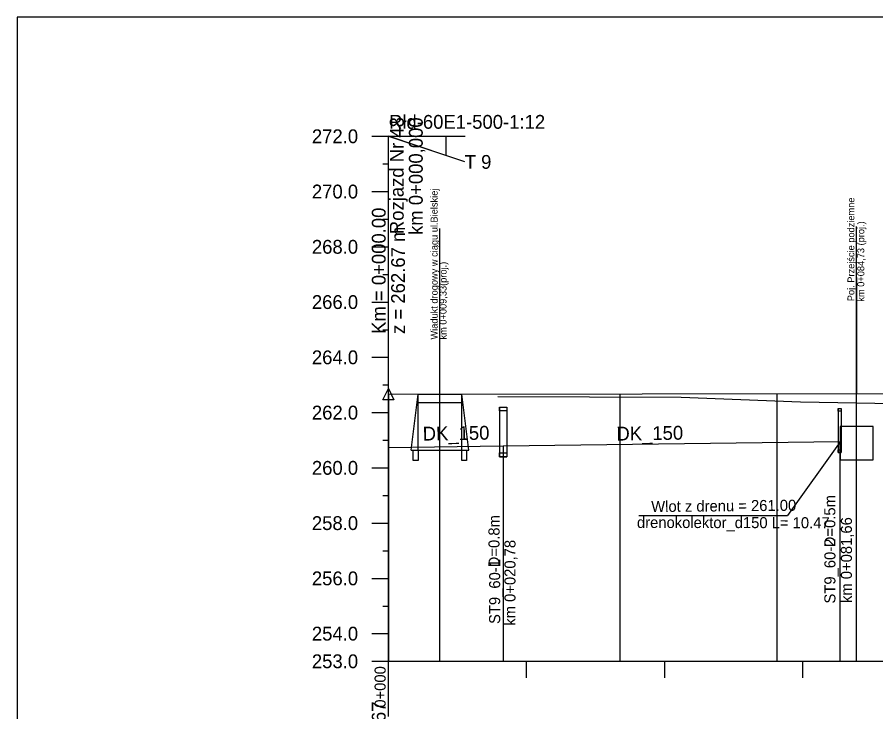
# Model space of a CAD drawing. Extents: x 6445630 to 6518227, y 5499240 to 5511716.
# Drawn here: x 6452264 to 6452419.4, y 5503132.7 to 5503258.4 of the extents above; entities that cross this region are included whole.
import ezdxf

# ---------------------------------------------------------------- set-up
doc = ezdxf.new("R2010")
doc.units = 0
for name, color, linetype in [('TOR_PROF-drenaze', 7, 'Continuous'), ('TOR_PROF-drenokolektory', 7, 'Continuous'), ('TOR_PROF-obiekty+opisy', 7, 'Continuous'), ('TOR_PROF-opisy glowne', 7, 'Continuous'), ('TOR_PROF-opisy pomocnicze', 7, 'Continuous'), ('TOR_PROF-rozjazdy', 7, 'Continuous'), ('TOR_PROF-studnie i osadniki', 7, 'Continuous'), ('TOR_PROF-tabelka-pochylenia proj T1', 7, 'Continuous'), ('TOR_PROF-tor istniejacy T2', 7, 'Continuous'), ('TOR_PROF-tor projektowany', 7, 'Continuous'), ('TOR_PROF-uklad odniesienia', 7, 'Continuous'), ('TOR_RAMKI-MASKA WYCIECIA', 7, 'Continuous')]:
    doc.layers.add(name, color=color, linetype=linetype)

msp = doc.modelspace()

# ---------------------------------------------------------------- linework, layer by layer
at = {"layer": 'TOR_PROF-drenaze'}
for points in [[(6452331.21, 5503180.49), (6452351.99, 5503180.8)], [(6452351.99, 5503180.8), (6452412.88, 5503181.55)]]:
    msp.add_lwpolyline(points, dxfattribs=at)
at = {"layer": 'TOR_PROF-drenokolektory'}
for points in [[(6452351.99, 5503180.8), (6452351.99, 5503146.8), (6452351.99, 5503141.8), (6452351.99, 5503141.8)], [(6452351.99, 5503180.8), (6452351.99, 5503146.8), (6452351.99, 5503141.8), (6452351.99, 5503141.8)], [(6452351.99, 5503180.8), (6452351.99, 5503146.8), (6452351.99, 5503141.8), (6452351.99, 5503141.8)], [(6452351.99, 5503180.8), (6452351.99, 5503146.8), (6452351.99, 5503141.8), (6452351.99, 5503141.8)], [(6452351.99, 5503180.8), (6452351.99, 5503146.8), (6452351.99, 5503141.8), (6452351.99, 5503141.8)], [(6452412.88, 5503181.55), (6452412.88, 5503146.8), (6452412.88, 5503141.8), (6452412.88, 5503141.8)], [(6452412.88, 5503181.55), (6452412.88, 5503146.8), (6452412.88, 5503141.8), (6452412.88, 5503141.8)], [(6452412.88, 5503181.55), (6452412.88, 5503146.8), (6452412.88, 5503141.8), (6452412.88, 5503141.8)], [(6452412.88, 5503181.55), (6452412.88, 5503146.8), (6452412.88, 5503141.8), (6452412.88, 5503141.8)], [(6452331.21, 5503180.49), (6452331.21, 5503146.8), (6452331.21, 5503141.8), (6452331.21, 5503141.8)], [(6452331.21, 5503180.49), (6452331.21, 5503146.8), (6452331.21, 5503141.8), (6452331.21, 5503141.8)], [(6452331.21, 5503180.49), (6452331.21, 5503146.8), (6452331.21, 5503141.8), (6452331.21, 5503141.8)]]:
    msp.add_lwpolyline(points, dxfattribs=at)
at = {"layer": 'TOR_PROF-obiekty+opisy'}
for p, q in [((6452340.54, 5503141.8), (6452340.54, 5503220.12)), ((6452415.94, 5503141.8), (6452415.94, 5503220.46)), ((6452415.94, 5503211.25), (6452415.94, 5503190.25)), ((6452335.34, 5503179.98), (6452336.59, 5503190.14)), ((6452336.59, 5503190.14), (6452344.5, 5503190.14)), ((6452336.59, 5503179.98), (6452336.59, 5503190.14)), ((6452345.75, 5503179.98), (6452344.5, 5503190.14)), ((6452344.5, 5503179.98), (6452344.5, 5503190.14)), ((6452344.5, 5503188.55), (6452336.59, 5503188.56)), ((6452418.94, 5503184.26), (6452412.94, 5503184.26)), ((6452412.94, 5503184.26), (6452412.94, 5503178.26)), ((6452418.94, 5503178.26), (6452418.94, 5503184.26)), ((6452412.96, 5503181.52), (6452403.42, 5503168.2)), ((6452335.34, 5503179.98), (6452345.75, 5503179.98)), ((6452412.94, 5503178.26), (6452418.94, 5503178.26)), ((6452376.56, 5503168.2), (6452403.42, 5503168.2))]:
    msp.add_line(p, q, dxfattribs=at)
for points in [[(6452336.59, 5503179.98), (6452336.59, 5503178.11), (6452335.71, 5503178.11), (6452335.71, 5503179.98)], [(6452345.37, 5503179.98), (6452345.37, 5503178.11), (6452344.5, 5503178.11), (6452344.5, 5503179.98)]]:
    msp.add_lwpolyline(points, close=True, dxfattribs=at)
at = {"layer": 'TOR_PROF-opisy pomocnicze'}
msp.add_line((6452331.21, 5503190.13), (6452331.21, 5503210.13), dxfattribs=at)
msp.add_lwpolyline([(6452331.21, 5503191.13), (6452332.21, 5503189.13), (6452330.21, 5503189.13)], close=True, dxfattribs=at)
at = {"layer": 'TOR_PROF-rozjazdy'}
for p, q in [((6452331.21, 5503236.8), (6452345.13, 5503236.8)), ((6452331.21, 5503236.8), (6452345.13, 5503236.8)), ((6452331.21, 5503236.8), (6452345.13, 5503236.8)), ((6452331.21, 5503236.8), (6452345.13, 5503236.8)), ((6452331.21, 5503236.8), (6452344.99, 5503232.22)), ((6452331.21, 5503158.42), (6452331.21, 5503236.71))]:
    msp.add_line(p, q, dxfattribs=at)
msp.add_lwpolyline([(6452331.21, 5503236.8), (6452341.61, 5503236.8), (6452341.61, 5503233.34), (6452331.21, 5503236.8)], dxfattribs=at)
at = {"layer": 'TOR_PROF-studnie i osadniki'}
for p, q in [((6452351.34, 5503187.8), (6452351.34, 5503178.8)), ((6452351.34, 5503187.8), (6452352.64, 5503187.8)), ((6452352.64, 5503187.8), (6452352.64, 5503178.8)), ((6452412.63, 5503187.55), (6452412.63, 5503179.55)), ((6452412.63, 5503187.55), (6452413.13, 5503187.55)), ((6452413.13, 5503187.55), (6452413.13, 5503179.55)), ((6452412.63, 5503179.55), (6452413.13, 5503179.55)), ((6452351.34, 5503178.8), (6452352.64, 5503178.8))]:
    msp.add_line(p, q, dxfattribs=at)
for points in [[(6452351.34, 5503187.8), (6452352.64, 5503187.8), (6452352.64, 5503187.1), (6452351.34, 5503187.1)], [(6452412.63, 5503187.55), (6452413.13, 5503187.55), (6452413.13, 5503187.05), (6452412.63, 5503187.05)], [(6452351.34, 5503179.5), (6452352.64, 5503179.5), (6452352.64, 5503178.8), (6452351.34, 5503178.8)], [(6452412.63, 5503180.05), (6452413.13, 5503180.05), (6452413.13, 5503179.55), (6452412.63, 5503179.55)]]:
    msp.add_lwpolyline(points, close=True, dxfattribs=at)
at = {"layer": 'TOR_PROF-tor istniejacy T2'}
msp.add_lwpolyline([(6452351, 5503189.7), (6452384.19, 5503189.6), (6452405.8, 5503188.73), (6452426.02, 5503188.4)], dxfattribs=at)
at = {"layer": 'TOR_PROF-tor projektowany'}
msp.add_line((6452331.21, 5503190.13), (6453046.71, 5503191.1), dxfattribs=at)
for points in [[(6452331.21, 5503190.13), (6452331.21, 5503146.8), (6452331.21, 5503141.8), (6452331.21, 5503141.8)], [(6452331.21, 5503190.13), (6452331.21, 5503146.8), (6452331.21, 5503141.8), (6452331.21, 5503141.8)], [(6452331.21, 5503190.13), (6452331.21, 5503146.8), (6452331.21, 5503141.8), (6452331.21, 5503141.8)], [(6452331.21, 5503190.13), (6452331.21, 5503146.8), (6452331.21, 5503141.8), (6452331.21, 5503141.8)], [(6452373.12, 5503190.19), (6452373.12, 5503146.8), (6452373.12, 5503141.8), (6452373.12, 5503141.8)], [(6452373.12, 5503190.19), (6452373.12, 5503146.8), (6452373.12, 5503141.8), (6452373.12, 5503141.8)], [(6452401.5, 5503190.23), (6452401.5, 5503146.8), (6452401.5, 5503141.8), (6452401.5, 5503141.8)], [(6452401.5, 5503190.23), (6452401.5, 5503146.8), (6452401.5, 5503141.8), (6452401.5, 5503141.8)]]:
    msp.add_lwpolyline(points, dxfattribs=at)
at = {"layer": 'TOR_PROF-uklad odniesienia'}
for p, q in [((6452328.21, 5503236.8), (6452331.21, 5503236.8)), ((6452328.21, 5503236.8), (6452331.21, 5503236.8)), ((6452331.21, 5503141.8), (6452331.21, 5503236.8)), ((6452330.21, 5503231.8), (6452331.21, 5503231.8)), ((6452328.21, 5503226.8), (6452331.21, 5503226.8)), ((6452330.21, 5503221.8), (6452331.21, 5503221.8)), ((6452328.21, 5503216.8), (6452331.21, 5503216.8)), ((6452330.21, 5503211.8), (6452331.21, 5503211.8)), ((6452328.21, 5503206.8), (6452331.21, 5503206.8)), ((6452330.21, 5503201.8), (6452331.21, 5503201.8)), ((6452328.21, 5503196.8), (6452331.21, 5503196.8)), ((6452330.21, 5503191.8), (6452331.21, 5503191.8)), ((6452328.21, 5503186.8), (6452331.21, 5503186.8)), ((6452330.21, 5503181.8), (6452331.21, 5503181.8)), ((6452328.21, 5503176.8), (6452331.21, 5503176.8)), ((6452330.21, 5503171.8), (6452331.21, 5503171.8)), ((6452328.21, 5503166.8), (6452331.21, 5503166.8)), ((6452330.21, 5503161.8), (6452331.21, 5503161.8)), ((6452328.21, 5503156.8), (6452331.21, 5503156.8)), ((6452330.21, 5503151.8), (6452331.21, 5503151.8)), ((6452328.21, 5503146.8), (6452331.21, 5503146.8)), ((6452328.21, 5503141.8), (6452331.21, 5503141.8)), ((6452331.21, 5503141.8), (6453431.21, 5503141.8)), ((6452331.21, 5503131.8), (6452331.21, 5503141.8)), ((6452356.21, 5503138.8), (6452356.21, 5503141.8)), ((6452381.21, 5503138.8), (6452381.21, 5503141.8)), ((6452406.21, 5503138.8), (6452406.21, 5503141.8))]:
    msp.add_line(p, q, dxfattribs=at)
at = {"layer": 'TOR_RAMKI-MASKA WYCIECIA'}
msp.add_lwpolyline([(6452264.03, 5502971.35), (6453454.03, 5502971.35), (6453454.03, 5503258.35), (6452264.03, 5503258.35)], close=True, dxfattribs=at)

# ---------------------------------------------------------------- texts
at = {"layer": 'TOR_PROF-drenaze'}
for s, height, rotation, p in [('DK_150', 2.5, 0.8517, (6452337.43, 5503181.73)), ('DK_150', 2.5, 0.8517, (6452372.49, 5503181.73)), ('Wlot z drenu = 261.00', 2, 0.4945, (6452378.78, 5503168.81)), ('drenokolektor_d150 L= 10.47', 2, 359.8879, (6452376.19, 5503165.93))]:
    msp.add_text(s, height=height, rotation=rotation, dxfattribs=at).set_placement(p)
at = {"layer": 'TOR_PROF-obiekty+opisy'}
for s, p in [('Wiadukt drogowy w ciągu ul.Bielskiej', (6452340.11, 5503200.02)), (' Poj. Przejście podziemne', (6452415.54, 5503206.49)), ('km 0+084,73 (proj.)', (6452417.33, 5503206.87)), ('km 0+009,33(proj.)', (6452341.73, 5503200.02))]:
    msp.add_text(s, height=1.25, rotation=90, dxfattribs=at).set_placement(p)
at = {"layer": 'TOR_PROF-opisy glowne'}
for s, p in [('D=0.5m', (6452412.09, 5503162.43)), ('D=0.8m', (6452351.32, 5503158.8)), ('km 0+081,66', (6452415.09, 5503152.34)), ('km 0+020,78', (6452354.21, 5503148.23)), ('ST9_60-2', (6452412.11, 5503152.25)), ('ST9_60-1', (6452351.44, 5503148.55))]:
    msp.add_text(s, height=2, rotation=90, dxfattribs=at).set_placement(p)
at = {"layer": 'TOR_PROF-opisy pomocnicze'}
for s, p in [('Km = 0+000.00', (6452330.71, 5503201.03)), ('z = 262.67 m', (6452334.21, 5503201.03))]:
    msp.add_text(s, height=2.5, rotation=90, dxfattribs=at).set_placement(p)
at = {"layer": 'TOR_PROF-rozjazdy'}
for s, p in [('Rozjazd Nr 48', (6452333.97, 5503219.09)), ('km 0+000,000', (6452337.42, 5503218.94))]:
    msp.add_text(s, height=2.5, rotation=90, dxfattribs=at).set_placement(p)
for s, p in [('Rłd-60E1-500-1:12', (6452331.32, 5503238.16)), ('T 9', (6452345.02, 5503230.91))]:
    msp.add_text(s, height=2.5, dxfattribs=at).set_placement(p)
at = {"layer": 'TOR_PROF-tabelka-pochylenia proj T1'}
msp.add_text('262.667', height=2.5, rotation=90, dxfattribs=at).set_placement((6452330.71, 5503122.43))
at = {"layer": 'TOR_PROF-uklad odniesienia'}
for s, height, p in [('272.0', 2.5, (6452317.36, 5503235.55)), ('272.0', 2.5, (6452317.36, 5503235.55)), ('270.0', 2.5, (6452317.36, 5503225.55)), ('268.0', 2.5, (6452317.36, 5503215.55)), ('266.0', 2.5, (6452317.36, 5503205.55)), ('264.0', 2.5, (6452317.36, 5503195.55)), ('262.0', 2.5, (6452317.36, 5503185.55)), ('260.0', 2.5, (6452317.36, 5503175.55)), ('258.0', 2.5, (6452317.36, 5503165.55)), ('256.0', 2.5, (6452317.36, 5503155.55)), ('254.0', 2.5, (6452317.36, 5503145.55)), ('253.0', 2.5, (6452317.36, 5503140.55)), ('-', 0.0001, (6452331.21, 5503141.8))]:
    msp.add_text(s, height=height, dxfattribs=at).set_placement(p)
msp.add_text('0+000', height=2, rotation=90, dxfattribs=at).set_placement((6452330.71, 5503133.4))

doc.saveas('drawing.dxf')
